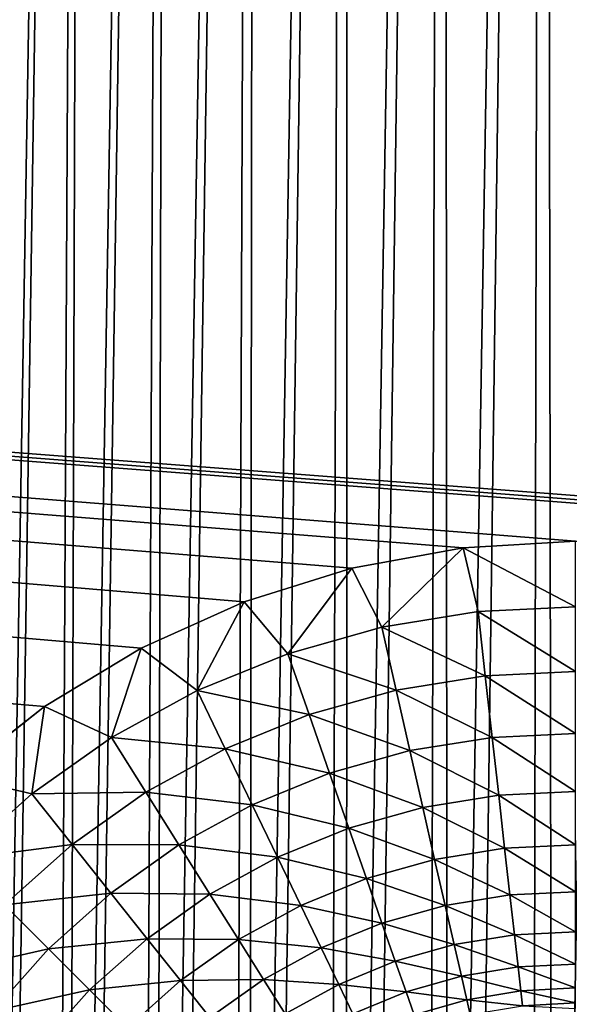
# Model space of a CAD drawing. Header units: millimetres. Extents: x -110 to 110, y 0 to 80.
# Tile 358 of 439: x 63.04 to 65.4, y 51.95 to 56.16. Entities that reach past the tile are written whole.
import ezdxf

# ---------------------------------------------------------------- set-up
doc = ezdxf.new("R2010")
doc.units = ezdxf.units.MM
doc.header["$LTSCALE"] = 59.460957
for name, color, linetype in [('143', 7, 'CONTINUOUS'), ('29', 7, 'CONTINUOUS'), ('53', 7, 'CONTINUOUS'), ('6', 7, 'CONTINUOUS'), ('74', 7, 'CONTINUOUS')]:
    doc.layers.add(name, color=color, linetype=linetype)

msp = doc.modelspace()

# ---------------------------------------------------------------- linework, layer by layer
at = {"layer": '143', "color": 7, "linetype": 'CONTINUOUS'}
for points in [[(65.4213, 53.9305, 50), (64.9407, 53.9015, 50), (65.4213, 53.649, 49.9801), (65.4213, 53.9305, 50)], [(64.9407, 53.9015, 50), (64.465, 53.8145, 50), (64.5924, 53.5625, 49.981), (64.9407, 53.9015, 50)], [(65.0046, 53.6293, 49.9806), (64.9407, 53.9015, 50), (64.5924, 53.5625, 49.981), (65.0046, 53.6293, 49.9806)], [(65.4213, 53.649, 49.9801), (64.9407, 53.9015, 50), (65.0046, 53.6293, 49.9806), (65.4213, 53.649, 49.9801)], [(64.465, 53.8145, 50), (64.0035, 53.6708, 50), (64.1902, 53.4493, 49.9814), (64.465, 53.8145, 50)], [(64.5924, 53.5625, 49.981), (64.465, 53.8145, 50), (64.1902, 53.4493, 49.9814), (64.5924, 53.5625, 49.981)], [(64.0035, 53.6708, 50), (63.563, 53.4727, 50), (63.8031, 53.2913, 49.9817), (64.0035, 53.6708, 50)], [(64.1902, 53.4493, 49.9814), (64.0035, 53.6708, 50), (63.8031, 53.2913, 49.9817), (64.1902, 53.4493, 49.9814)], [(65.4213, 53.3728, 49.9207), (65.4213, 53.649, 49.9801), (65.0046, 53.6293, 49.9806), (65.4213, 53.3728, 49.9207)], [(65.0046, 53.6293, 49.9806), (64.5924, 53.5625, 49.981), (65.0355, 53.3547, 49.9217), (65.0046, 53.6293, 49.9806)], [(65.4213, 53.3728, 49.9207), (65.0046, 53.6293, 49.9806), (65.0355, 53.3547, 49.9217), (65.4213, 53.3728, 49.9207)], [(64.5924, 53.5625, 49.981), (64.1902, 53.4493, 49.9814), (64.6539, 53.293, 49.9226), (64.5924, 53.5625, 49.981)], [(65.0355, 53.3547, 49.9217), (64.5924, 53.5625, 49.981), (64.6539, 53.293, 49.9226), (65.0355, 53.3547, 49.9217)], [(63.563, 53.4727, 50), (63.1495, 53.2227, 50), (63.4362, 53.0903, 49.9819), (63.563, 53.4727, 50)], [(63.8031, 53.2913, 49.9817), (63.563, 53.4727, 50), (63.4362, 53.0903, 49.9819), (63.8031, 53.2913, 49.9817)], [(64.1902, 53.4493, 49.9814), (63.8031, 53.2913, 49.9817), (64.2815, 53.1884, 49.9233), (64.1902, 53.4493, 49.9814)], [(64.6539, 53.293, 49.9226), (64.1902, 53.4493, 49.9814), (64.2815, 53.1884, 49.9233), (64.6539, 53.293, 49.9226)], [(65.0355, 53.3547, 49.9217), (64.6539, 53.293, 49.9226), (65.0652, 53.0912, 49.8245), (65.0355, 53.3547, 49.9217)], [(65.4213, 53.1078, 49.823), (65.4213, 53.3728, 49.9207), (65.0355, 53.3547, 49.9217), (65.4213, 53.1078, 49.823)], [(65.4213, 53.1078, 49.823), (65.0355, 53.3547, 49.9217), (65.0652, 53.0912, 49.8245), (65.4213, 53.1078, 49.823)], [(64.6539, 53.293, 49.9226), (64.2815, 53.1884, 49.9233), (64.7129, 53.0343, 49.8258), (64.6539, 53.293, 49.9226)], [(65.0652, 53.0912, 49.8245), (64.6539, 53.293, 49.9226), (64.7129, 53.0343, 49.8258), (65.0652, 53.0912, 49.8245)], [(63.8031, 53.2913, 49.9817), (63.4362, 53.0903, 49.9819), (63.923, 53.0422, 49.9239), (63.8031, 53.2913, 49.9817)], [(64.2815, 53.1884, 49.9233), (63.8031, 53.2913, 49.9817), (63.923, 53.0422, 49.9239), (64.2815, 53.1884, 49.9233)], [(63.1495, 53.2227, 50), (62.7692, 52.9248, 50), (63.0944, 52.8489, 49.982), (63.1495, 53.2227, 50)], [(63.4362, 53.0903, 49.9819), (63.1495, 53.2227, 50), (63.0944, 52.8489, 49.982), (63.4362, 53.0903, 49.9819)], [(64.2815, 53.1884, 49.9233), (63.923, 53.0422, 49.9239), (64.3691, 52.9378, 49.8269), (64.2815, 53.1884, 49.9233)], [(64.7129, 53.0343, 49.8258), (64.2815, 53.1884, 49.9233), (64.3691, 52.9378, 49.8269), (64.7129, 53.0343, 49.8258)], [(63.4362, 53.0903, 49.9819), (63.0944, 52.8489, 49.982), (63.5833, 52.8561, 49.9243), (63.4362, 53.0903, 49.9819)], [(63.923, 53.0422, 49.9239), (63.4362, 53.0903, 49.9819), (63.5833, 52.8561, 49.9243), (63.923, 53.0422, 49.9239)], [(65.0652, 53.0912, 49.8245), (64.7129, 53.0343, 49.8258), (65.093, 52.8439, 49.6909), (65.0652, 53.0912, 49.8245)], [(65.4213, 52.8592, 49.6889), (65.4213, 53.1078, 49.823), (65.0652, 53.0912, 49.8245), (65.4213, 52.8592, 49.6889)], [(65.4213, 52.8592, 49.6889), (65.0652, 53.0912, 49.8245), (65.093, 52.8439, 49.6909), (65.4213, 52.8592, 49.6889)], [(63.923, 53.0422, 49.9239), (63.5833, 52.8561, 49.9243), (64.0383, 52.8029, 49.8277), (63.923, 53.0422, 49.9239)], [(64.3691, 52.9378, 49.8269), (63.923, 53.0422, 49.9239), (64.0383, 52.8029, 49.8277), (64.3691, 52.9378, 49.8269)], [(64.7129, 53.0343, 49.8258), (64.3691, 52.9378, 49.8269), (64.7684, 52.7915, 49.6926), (64.7129, 53.0343, 49.8258)], [(65.093, 52.8439, 49.6909), (64.7129, 53.0343, 49.8258), (64.7684, 52.7915, 49.6926), (65.093, 52.8439, 49.6909)], [(63.0944, 52.8489, 49.982), (62.7692, 52.9248, 50), (62.7821, 52.5702, 49.9821), (63.0944, 52.8489, 49.982)], [(64.3691, 52.9378, 49.8269), (64.0383, 52.8029, 49.8277), (64.4514, 52.7025, 49.694), (64.3691, 52.9378, 49.8269)], [(64.7684, 52.7915, 49.6926), (64.3691, 52.9378, 49.8269), (64.4514, 52.7025, 49.694), (64.7684, 52.7915, 49.6926)], [(63.0944, 52.8489, 49.982), (62.7821, 52.5702, 49.9821), (63.2668, 52.6327, 49.9246), (63.0944, 52.8489, 49.982)], [(63.5833, 52.8561, 49.9243), (63.0944, 52.8489, 49.982), (63.2668, 52.6327, 49.9246), (63.5833, 52.8561, 49.9243)], [(63.5833, 52.8561, 49.9243), (63.2668, 52.6327, 49.9246), (63.7247, 52.6312, 49.8284), (63.5833, 52.8561, 49.9243)], [(64.0383, 52.8029, 49.8277), (63.5833, 52.8561, 49.9243), (63.7247, 52.6312, 49.8284), (64.0383, 52.8029, 49.8277)], [(65.093, 52.8439, 49.6909), (64.7684, 52.7915, 49.6926), (65.1185, 52.6177, 49.5235), (65.093, 52.8439, 49.6909)], [(65.4213, 52.6319, 49.5211), (65.4213, 52.8592, 49.6889), (65.093, 52.8439, 49.6909), (65.4213, 52.6319, 49.5211)], [(65.4213, 52.6319, 49.5211), (65.093, 52.8439, 49.6909), (65.1185, 52.6177, 49.5235), (65.4213, 52.6319, 49.5211)], [(64.0383, 52.8029, 49.8277), (63.7247, 52.6312, 49.8284), (64.1465, 52.5782, 49.6951), (64.0383, 52.8029, 49.8277)], [(64.4514, 52.7025, 49.694), (64.0383, 52.8029, 49.8277), (64.1465, 52.5782, 49.6951), (64.4514, 52.7025, 49.694)], [(64.7684, 52.7915, 49.6926), (64.4514, 52.7025, 49.694), (64.819, 52.5693, 49.5256), (64.7684, 52.7915, 49.6926)], [(65.1185, 52.6177, 49.5235), (64.7684, 52.7915, 49.6926), (64.819, 52.5693, 49.5256), (65.1185, 52.6177, 49.5235)], [(64.4514, 52.7025, 49.694), (64.1465, 52.5782, 49.6951), (64.5268, 52.4873, 49.5273), (64.4514, 52.7025, 49.694)], [(64.819, 52.5693, 49.5256), (64.4514, 52.7025, 49.694), (64.5268, 52.4873, 49.5273), (64.819, 52.5693, 49.5256)], [(63.2668, 52.6327, 49.9246), (62.7821, 52.5702, 49.9821), (62.9777, 52.3747, 49.9247), (63.2668, 52.6327, 49.9246)], [(63.2668, 52.6327, 49.9246), (62.9777, 52.3747, 49.9247), (63.4325, 52.4249, 49.8287), (63.2668, 52.6327, 49.9246)], [(63.7247, 52.6312, 49.8284), (63.2668, 52.6327, 49.9246), (63.4325, 52.4249, 49.8287), (63.7247, 52.6312, 49.8284)], [(63.7247, 52.6312, 49.8284), (63.4325, 52.4249, 49.8287), (63.8574, 52.4199, 49.6959), (63.7247, 52.6312, 49.8284)], [(64.1465, 52.5782, 49.6951), (63.7247, 52.6312, 49.8284), (63.8574, 52.4199, 49.6959), (64.1465, 52.5782, 49.6951)], [(65.4213, 52.4306, 49.323), (65.4213, 52.6319, 49.5211), (65.1185, 52.6177, 49.5235), (65.4213, 52.4306, 49.323)], [(64.1465, 52.5782, 49.6951), (63.8574, 52.4199, 49.6959), (64.2455, 52.3725, 49.5287), (64.1465, 52.5782, 49.6951)], [(64.5268, 52.4873, 49.5273), (64.1465, 52.5782, 49.6951), (64.2455, 52.3725, 49.5287), (64.5268, 52.4873, 49.5273)], [(65.1185, 52.6177, 49.5235), (64.819, 52.5693, 49.5256), (65.1411, 52.4173, 49.3258), (65.1185, 52.6177, 49.5235)], [(65.4213, 52.4306, 49.323), (65.1185, 52.6177, 49.5235), (65.1411, 52.4173, 49.3258), (65.4213, 52.4306, 49.323)], [(64.819, 52.5693, 49.5256), (64.5268, 52.4873, 49.5273), (64.864, 52.3724, 49.3282), (64.819, 52.5693, 49.5256)], [(65.1411, 52.4173, 49.3258), (64.819, 52.5693, 49.5256), (64.864, 52.3724, 49.3282), (65.1411, 52.4173, 49.3258)], [(64.5268, 52.4873, 49.5273), (64.2455, 52.3725, 49.5287), (64.5936, 52.2963, 49.3302), (64.5268, 52.4873, 49.5273)], [(64.864, 52.3724, 49.3282), (64.5268, 52.4873, 49.5273), (64.5936, 52.2963, 49.3302), (64.864, 52.3724, 49.3282)], [(63.4325, 52.4249, 49.8287), (62.9777, 52.3747, 49.9247), (63.1656, 52.1868, 49.8289), (63.4325, 52.4249, 49.8287)], [(63.4325, 52.4249, 49.8287), (63.1656, 52.1868, 49.8289), (63.5881, 52.2298, 49.6964), (63.4325, 52.4249, 49.8287)], [(63.8574, 52.4199, 49.6959), (63.4325, 52.4249, 49.8287), (63.5881, 52.2298, 49.6964), (63.8574, 52.4199, 49.6959)], [(63.8574, 52.4199, 49.6959), (63.5881, 52.2298, 49.6964), (63.9789, 52.2265, 49.5297), (63.8574, 52.4199, 49.6959)], [(64.2455, 52.3725, 49.5287), (63.8574, 52.4199, 49.6959), (63.9789, 52.2265, 49.5297), (64.2455, 52.3725, 49.5287)], [(65.1411, 52.4173, 49.3258), (64.864, 52.3724, 49.3282), (65.1603, 52.2465, 49.1016), (65.1411, 52.4173, 49.3258)], [(65.4213, 52.2592, 49.0985), (65.4213, 52.4306, 49.323), (65.1411, 52.4173, 49.3258), (65.4213, 52.2592, 49.0985)], [(65.4213, 52.2592, 49.0985), (65.1411, 52.4173, 49.3258), (65.1603, 52.2465, 49.1016), (65.4213, 52.2592, 49.0985)], [(62.9777, 52.3747, 49.9247), (62.7197, 52.0855, 49.9246), (63.1656, 52.1868, 49.8289), (62.9777, 52.3747, 49.9247)], [(64.2455, 52.3725, 49.5287), (63.9789, 52.2265, 49.5297), (64.3333, 52.1901, 49.3317), (64.2455, 52.3725, 49.5287)], [(64.5936, 52.2963, 49.3302), (64.2455, 52.3725, 49.5287), (64.3333, 52.1901, 49.3317), (64.5936, 52.2963, 49.3302)], [(64.864, 52.3724, 49.3282), (64.5936, 52.2963, 49.3302), (64.9023, 52.2045, 49.1042), (64.864, 52.3724, 49.3282)], [(65.1603, 52.2465, 49.1016), (64.864, 52.3724, 49.3282), (64.9023, 52.2045, 49.1042), (65.1603, 52.2465, 49.1016)], [(64.5936, 52.2963, 49.3302), (64.3333, 52.1901, 49.3317), (64.6505, 52.1335, 49.1065), (64.5936, 52.2963, 49.3302)], [(64.9023, 52.2045, 49.1042), (64.5936, 52.2963, 49.3302), (64.6505, 52.1335, 49.1065), (64.9023, 52.2045, 49.1042)], [(65.1603, 52.2465, 49.1016), (64.9023, 52.2045, 49.1042), (65.1758, 52.1089, 48.8554), (65.1603, 52.2465, 49.1016)], [(65.4213, 52.1211, 48.8521), (65.4213, 52.2592, 49.0985), (65.1603, 52.2465, 49.1016), (65.4213, 52.1211, 48.8521)], [(65.4213, 52.1211, 48.8521), (65.1603, 52.2465, 49.1016), (65.1758, 52.1089, 48.8554), (65.4213, 52.1211, 48.8521)], [(63.5881, 52.2298, 49.6964), (63.1656, 52.1868, 49.8289), (63.3421, 52.0103, 49.6966), (63.5881, 52.2298, 49.6964)], [(63.5881, 52.2298, 49.6964), (63.3421, 52.0103, 49.6966), (63.7305, 52.0512, 49.5303), (63.5881, 52.2298, 49.6964)], [(63.9789, 52.2265, 49.5297), (63.5881, 52.2298, 49.6964), (63.7305, 52.0512, 49.5303), (63.9789, 52.2265, 49.5297)], [(63.9789, 52.2265, 49.5297), (63.7305, 52.0512, 49.5303), (64.0867, 52.055, 49.3329), (63.9789, 52.2265, 49.5297)], [(64.3333, 52.1901, 49.3317), (63.9789, 52.2265, 49.5297), (64.0867, 52.055, 49.3329), (64.3333, 52.1901, 49.3317)], [(64.9023, 52.2045, 49.1042), (64.6505, 52.1335, 49.1065), (64.9332, 52.069, 48.8583), (64.9023, 52.2045, 49.1042)], [(65.1758, 52.1089, 48.8554), (64.9023, 52.2045, 49.1042), (64.9332, 52.069, 48.8583), (65.1758, 52.1089, 48.8554)], [(63.1656, 52.1868, 49.8289), (62.7197, 52.0855, 49.9246), (62.9274, 51.9199, 49.8287), (63.1656, 52.1868, 49.8289)], [(63.1656, 52.1868, 49.8289), (62.9274, 51.9199, 49.8287), (63.3421, 52.0103, 49.6966), (63.1656, 52.1868, 49.8289)], [(64.3333, 52.1901, 49.3317), (64.0867, 52.055, 49.3329), (64.4083, 52.0344, 49.1082), (64.3333, 52.1901, 49.3317)], [(64.6505, 52.1335, 49.1065), (64.3333, 52.1901, 49.3317), (64.4083, 52.0344, 49.1082), (64.6505, 52.1335, 49.1065)], [(64.6505, 52.1335, 49.1065), (64.4083, 52.0344, 49.1082), (64.6965, 52.0021, 48.8607), (64.6505, 52.1335, 49.1065)], [(64.9332, 52.069, 48.8583), (64.6505, 52.1335, 49.1065), (64.6965, 52.0021, 48.8607), (64.9332, 52.069, 48.8583)], [(65.4213, 52.0191, 48.5887), (65.4213, 52.1211, 48.8521), (65.1758, 52.1089, 48.8554), (65.4213, 52.0191, 48.5887)], [(65.1758, 52.1089, 48.8554), (64.9332, 52.069, 48.8583), (65.1873, 52.007, 48.5922), (65.1758, 52.1089, 48.8554)], [(65.4213, 52.0191, 48.5887), (65.1758, 52.1089, 48.8554), (65.1873, 52.007, 48.5922), (65.4213, 52.0191, 48.5887)], [(63.7305, 52.0512, 49.5303), (63.3421, 52.0103, 49.6966), (63.5036, 51.8487, 49.5305), (63.7305, 52.0512, 49.5303)], [(63.7305, 52.0512, 49.5303), (63.5036, 51.8487, 49.5305), (63.8569, 51.8927, 49.3336), (63.7305, 52.0512, 49.5303)], [(64.0867, 52.055, 49.3329), (63.7305, 52.0512, 49.5303), (63.8569, 51.8927, 49.3336), (64.0867, 52.055, 49.3329)], [(64.0867, 52.055, 49.3329), (63.8569, 51.8927, 49.3336), (64.1787, 51.9085, 49.1095), (64.0867, 52.055, 49.3329)], [(64.4083, 52.0344, 49.1082), (64.0867, 52.055, 49.3329), (64.1787, 51.9085, 49.1095), (64.4083, 52.0344, 49.1082)], [(64.4083, 52.0344, 49.1082), (64.1787, 51.9085, 49.1095), (64.4688, 51.9087, 48.8626), (64.4083, 52.0344, 49.1082)], [(64.6965, 52.0021, 48.8607), (64.4083, 52.0344, 49.1082), (64.4688, 51.9087, 48.8626), (64.6965, 52.0021, 48.8607)], [(64.9332, 52.069, 48.8583), (64.6965, 52.0021, 48.8607), (64.9561, 51.9687, 48.5952), (64.9332, 52.069, 48.8583)], [(65.1873, 52.007, 48.5922), (64.9332, 52.069, 48.8583), (64.9561, 51.9687, 48.5952), (65.1873, 52.007, 48.5922)], [(63.3421, 52.0103, 49.6966), (62.9274, 51.9199, 49.8287), (63.1226, 51.7643, 49.6964), (63.3421, 52.0103, 49.6966)], [(63.3421, 52.0103, 49.6966), (63.1226, 51.7643, 49.6964), (63.5036, 51.8487, 49.5305), (63.3421, 52.0103, 49.6966)], [(64.6965, 52.0021, 48.8607), (64.4688, 51.9087, 48.8626), (64.7306, 51.9046, 48.5978), (64.6965, 52.0021, 48.8607)], [(64.9561, 51.9687, 48.5952), (64.6965, 52.0021, 48.8607), (64.7306, 51.9046, 48.5978), (64.9561, 51.9687, 48.5952)], [(65.1873, 52.007, 48.5922), (64.9561, 51.9687, 48.5952), (65.1945, 51.9431, 48.3171), (65.1873, 52.007, 48.5922)], [(65.4213, 51.9552, 48.3135), (65.4213, 52.0191, 48.5887), (65.1873, 52.007, 48.5922), (65.4213, 51.9552, 48.3135)], [(65.4213, 51.9552, 48.3135), (65.1873, 52.007, 48.5922), (65.1945, 51.9431, 48.3171), (65.4213, 51.9552, 48.3135)], [(64.9561, 51.9687, 48.5952), (64.7306, 51.9046, 48.5978), (64.9705, 51.9055, 48.3203), (64.9561, 51.9687, 48.5952)], [(65.1945, 51.9431, 48.3171), (64.9561, 51.9687, 48.5952), (64.9705, 51.9055, 48.3203), (65.1945, 51.9431, 48.3171)], [(65.4213, 51.9308, 48.0349), (65.4213, 51.9552, 48.3135), (65.1945, 51.9431, 48.3171), (65.4213, 51.9308, 48.0349)]]:
    msp.add_3dface(points, dxfattribs=at)
at = {"layer": '29', "color": 7, "linetype": 'CONTINUOUS'}
for points in [[(62.9912, 70.7052, 39.6589), (63.3252, 70.7052, 39.217), (62.8648, 40, 38.9353), (62.9912, 70.7052, 39.6589)], [(62.8648, 40, 38.9353), (63.3252, 70.7052, 39.217), (63.2289, 40, 38.4932), (62.8648, 40, 38.9353)], [(63.3252, 70.7052, 39.217), (63.6798, 70.7052, 38.7914), (63.2289, 40, 38.4932), (63.3252, 70.7052, 39.217)], [(63.2289, 40, 38.4932), (63.6798, 70.7052, 38.7914), (63.6133, 40, 38.0686), (63.2289, 40, 38.4932)], [(63.6798, 70.7052, 38.7914), (64.0541, 70.7052, 38.383), (63.6133, 40, 38.0686), (63.6798, 70.7052, 38.7914)], [(63.6133, 40, 38.0686), (64.0541, 70.7052, 38.383), (64.0171, 40, 37.6624), (63.6133, 40, 38.0686)], [(64.0541, 70.7052, 38.383), (64.4473, 70.7052, 37.9928), (64.0171, 40, 37.6624), (64.0541, 70.7052, 38.383)], [(64.0171, 40, 37.6624), (64.4473, 70.7052, 37.9928), (64.4394, 40, 37.2756), (64.0171, 40, 37.6624)], [(64.4473, 70.7052, 37.9928), (64.8585, 70.7052, 37.6216), (64.4394, 40, 37.2756), (64.4473, 70.7052, 37.9928)], [(64.4394, 40, 37.2756), (64.8585, 70.7052, 37.6216), (64.8794, 40, 36.9089), (64.4394, 40, 37.2756)], [(64.8585, 70.7052, 37.6216), (65.2868, 70.7052, 37.2702), (64.8794, 40, 36.9089), (64.8585, 70.7052, 37.6216)], [(64.8794, 40, 36.9089), (65.2868, 70.7052, 37.2702), (65.336, 40, 36.5632), (64.8794, 40, 36.9089)], [(65.2868, 70.7052, 37.2702), (65.7312, 70.7052, 36.9395), (65.336, 40, 36.5632), (65.2868, 70.7052, 37.2702)], [(65.336, 40, 36.5632), (65.7312, 70.7052, 36.9395), (65.8084, 40, 36.2392), (65.336, 40, 36.5632)]]:
    msp.add_3dface(points, dxfattribs=at)
at = {"layer": '53', "color": 7, "linetype": 'CONTINUOUS'}
for points in [[(62.8097, 40, -39.006), (63.1648, 40, -38.5681), (63.3252, 70.7052, -39.217), (62.8097, 40, -39.006)], [(62.9912, 70.7052, -39.6589), (62.8097, 40, -39.006), (63.3252, 70.7052, -39.217), (62.9912, 70.7052, -39.6589)], [(63.1648, 40, -38.5681), (63.5396, 40, -38.1469), (63.6798, 70.7052, -38.7914), (63.1648, 40, -38.5681)], [(63.3252, 70.7052, -39.217), (63.1648, 40, -38.5681), (63.6798, 70.7052, -38.7914), (63.3252, 70.7052, -39.217)], [(63.5396, 40, -38.1469), (63.9334, 40, -37.7435), (64.0541, 70.7052, -38.383), (63.5396, 40, -38.1469)], [(63.6798, 70.7052, -38.7914), (63.5396, 40, -38.1469), (64.0541, 70.7052, -38.383), (63.6798, 70.7052, -38.7914)], [(63.9334, 40, -37.7435), (64.3454, 40, -37.3586), (64.4473, 70.7052, -37.9928), (63.9334, 40, -37.7435)], [(64.0541, 70.7052, -38.383), (63.9334, 40, -37.7435), (64.4473, 70.7052, -37.9928), (64.0541, 70.7052, -38.383)], [(64.4473, 70.7052, -37.9928), (64.3454, 40, -37.3586), (64.8585, 70.7052, -37.6216), (64.4473, 70.7052, -37.9928)], [(64.3454, 40, -37.3586), (64.7746, 40, -36.9931), (64.8585, 70.7052, -37.6216), (64.3454, 40, -37.3586)], [(64.8585, 70.7052, -37.6216), (64.7746, 40, -36.9931), (65.2868, 70.7052, -37.2702), (64.8585, 70.7052, -37.6216)], [(64.7746, 40, -36.9931), (65.2202, 40, -36.6477), (65.2868, 70.7052, -37.2702), (64.7746, 40, -36.9931)], [(65.2868, 70.7052, -37.2702), (65.2202, 40, -36.6477), (65.7312, 70.7052, -36.9395), (65.2868, 70.7052, -37.2702)], [(65.2202, 40, -36.6477), (65.6812, 40, -36.3232), (65.7312, 70.7052, -36.9395), (65.2202, 40, -36.6477)]]:
    msp.add_3dface(points, dxfattribs=at)
at = {"layer": '6', "color": 7, "linetype": 'CONTINUOUS'}
for points in [[(110, 0, -55), (-110, 0, -55), (110, 80, -55), (110, 0, -55)], [(110, 80, -55), (-110, 0, -55), (-110, 80, -55), (110, 80, -55)]]:
    msp.add_3dface(points, dxfattribs=at)
at = {"layer": '74', "color": 7, "linetype": 'CONTINUOUS'}
for points in [[(67.5216, 62.2173, 50), (-15.9101, 60.3561, 50), (67.5216, 53.9654, 50), (67.5216, 62.2173, 50)], [(67.5216, 53.9654, 50), (-15.9101, 60.3561, 50), (67.5216, 53.9479, 50), (67.5216, 53.9654, 50)], [(67.5216, 53.9479, 50), (-15.9101, 60.3561, 50), (67.5218, 53.9305, 50), (67.5216, 53.9479, 50)], [(67.5218, 53.9305, 50), (-15.9101, 60.3561, 50), (65.4213, 53.9305, 50), (67.5218, 53.9305, 50)], [(65.4213, 53.9305, 50), (-15.9101, 60.3561, 50), (64.9407, 53.9015, 50), (65.4213, 53.9305, 50)], [(64.9407, 53.9015, 50), (-15.9101, 60.3561, 50), (64.465, 53.8145, 50), (64.9407, 53.9015, 50)], [(64.465, 53.8145, 50), (-15.9101, 60.3561, 50), (64.0035, 53.6708, 50), (64.465, 53.8145, 50)], [(64.0035, 53.6708, 50), (-15.9101, 60.3561, 50), (63.563, 53.4727, 50), (64.0035, 53.6708, 50)], [(63.563, 53.4727, 50), (-15.9101, 60.3561, 50), (63.1495, 53.2227, 50), (63.563, 53.4727, 50)], [(63.1495, 53.2227, 50), (-15.9101, 60.3561, 50), (62.7692, 52.9248, 50), (63.1495, 53.2227, 50)]]:
    msp.add_3dface(points, dxfattribs=at)

doc.saveas('drawing.dxf')
